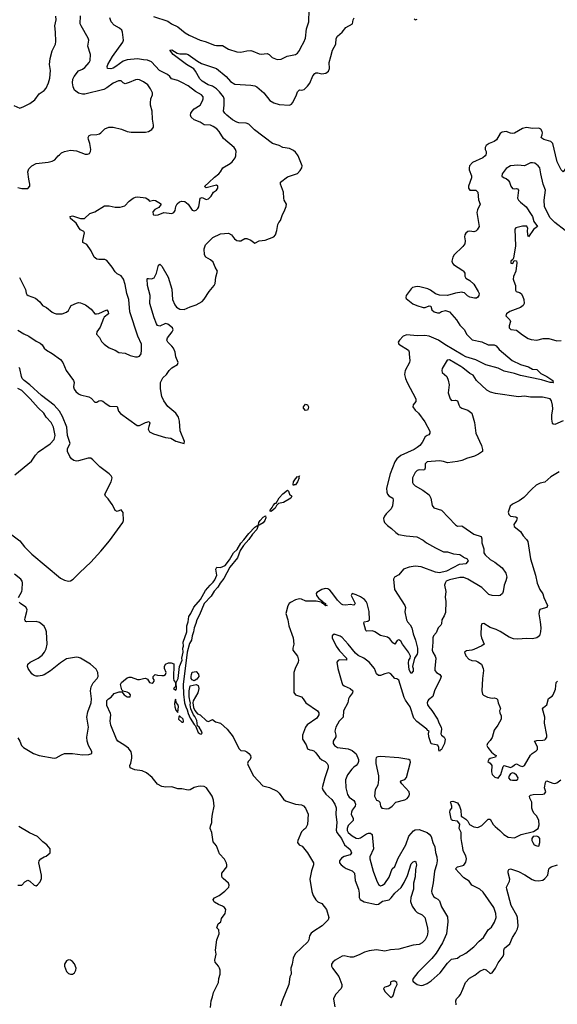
# Model space of a CAD drawing. Header units: inches. Extents: x 1384664 to 1536621, y 460766 to 646467.
# Tile 393 of 488: x 1435629 to 1440933, y 611615 to 621332. Entities that reach past the tile are written whole.
import ezdxf

# ---------------------------------------------------------------- set-up
doc = ezdxf.new("R2010")
doc.units = ezdxf.units.IN
doc.header["$MEASUREMENT"] = 0
for name, color, linetype in [('B4631', 7, 'Continuous'), ('B4632', 7, 'Continuous'), ('B4641', 7, 'Continuous'), ('B4642', 7, 'Continuous')]:
    doc.layers.add(name, color=color, linetype=linetype)

msp = doc.modelspace()

# ---------------------------------------------------------------- linework, layer by layer
at = {"layer": 'B4631', "color": 5}
for points, elevation in [([(1435610, 619674.4), (1435650, 619665.5), (1435710, 619667.3), (1435728.7, 619690), (1435729.2, 619710), (1435718, 619758), (1435709.6, 619830), (1435720.3, 619859.7), (1435747.6, 619890), (1435790, 619913.6), (1435910, 619926), (1435950, 619936), (1435976.3, 619950), (1436009.7, 619990), (1436021.2, 620000)], 760), ([(1435610, 618269.1), (1435670, 618230.2), (1435719.1, 618210), (1435790, 618158.4), (1435830, 618139.5), (1435850, 618123.8), (1435871.2, 618091.2), (1435892.2, 618072.2), (1435950, 618038.9), (1436030, 617979.3), (1436053.7, 617950), (1436087.9, 617870), (1436159.6, 617770), (1436166.9, 617750), (1436161.2, 617710), (1436165.3, 617685.3), (1436182.3, 617662.3), (1436210, 617638.5), (1436230, 617628.4), (1436311.5, 617611.5), (1436335.4, 617595.4), (1436370, 617557.3), (1436390, 617556), (1436409.4, 617570.6), (1436430, 617574.9), (1436450, 617566), (1436480.9, 617540.9), (1436518.8, 617518.8), (1436590, 617514.9), (1436603.2, 617470), (1436624, 617444), (1436787.4, 617327.4), (1436812.2, 617327.8), (1436870, 617356), (1436906.4, 617366.4), (1436914.4, 617350), (1436902, 617318), (1436897.1, 617290), (1436910, 617265.4), (1436950, 617245.4), (1437068, 617210), (1437121.1, 617201.1), (1437170, 617172.6), (1437251.6, 617148.4), (1437254.5, 617170), (1437213.7, 617273.7), (1437204.4, 617370), (1437194.2, 617410), (1437170, 617447.3), (1437090, 617515.1), (1437051.4, 617571.4), (1437032.8, 617612.8), (1437019.4, 617690), (1437019.3, 617750), (1437042.4, 617797.6), (1437078.4, 617830), (1437105.1, 617870), (1437130, 617896.4), (1437185.2, 617930), (1437191.8, 617948.2), (1437170, 618004), (1437161.2, 618050), (1437145.3, 618090), (1437130.9, 618110.9), (1437089, 618149), (1437080.2, 618170), (1437086.8, 618193.2), (1437134.5, 618250), (1437141.7, 618270), (1437135.2, 618290), (1437090, 618328), (1437066.6, 618333.4), (1437010, 618306.9), (1436990, 618313.3), (1436979.2, 618330), (1436954.6, 618390), (1436913.6, 618530), (1436916.4, 618610), (1436888.5, 618710), (1436887, 618773), (1436890, 618778), (1436900.7, 618779.3), (1436930, 618774.9), (1436954.6, 618785.5), (1436977.8, 618830), (1436999, 618910), (1437010, 618921), (1437030, 618901), (1437094.4, 618790), (1437128.8, 618671.2), (1437136.9, 618570), (1437159.5, 618519.5), (1437175.9, 618495.9), (1437210, 618474.9), (1437250, 618470.7), (1437310, 618498.4), (1437370, 618517.1), (1437430, 618551.7), (1437450, 618573.8), (1437497.4, 618650), (1437548.7, 618710), (1437557.2, 618730), (1437564.7, 618790), (1437579.1, 618850), (1437556.1, 618890), (1437537.5, 618937.6), (1437510, 618962.3), (1437466.7, 618986.8), (1437453.5, 619010), (1437448.7, 619070), (1437463.5, 619110), (1437535.9, 619184.1), (1437610, 619219.2), (1437690, 619224.2), (1437717.3, 619210), (1437748.3, 619168.2), (1437770, 619153.4), (1437790, 619148.3), (1437809.8, 619150.2), (1437850, 619174), (1437870, 619174), (1437910, 619157.6), (1437950, 619126.4), (1437990, 619150.3), (1438050, 619156.4), (1438135.1, 619190), (1438153.5, 619210), (1438167.3, 619250), (1438176.3, 619310), (1438186, 619330), (1438202.9, 619350), (1438221.3, 619410), (1438239.8, 619440.2), (1438258.9, 619490), (1438260.5, 619510), (1438238.9, 619550), (1438234, 619570), (1438231.2, 619630), (1438200.5, 619710), (1438202.9, 619730), (1438270, 619782.6), (1438370, 619814), (1438396.6, 619843.4), (1438411.7, 619870), (1438414.4, 619890), (1438376.2, 619990), (1438368.8, 620000)], 720), ([(1435626.8, 618786.8), (1435686.4, 618670), (1435693.4, 618633.4), (1435700.5, 618620.5), (1435712, 618610), (1435784.9, 618584.9), (1435826.6, 618546.6), (1435854.8, 618510), (1435891.8, 618491.8), (1435950, 618446), (1435970, 618435.8), (1435990, 618430.4), (1436049.2, 618430.8), (1436090, 618446), (1436110, 618462), (1436122, 618490), (1436138, 618510), (1436190, 618536), (1436210, 618540.7), (1436230, 618539.1), (1436277.1, 618517.1), (1436335.5, 618475.5), (1436370.7, 618430.7), (1436387.9, 618427.9), (1436410, 618432.7), (1436490, 618467.3), (1436503, 618450), (1436504.9, 618430), (1436463.5, 618396.5), (1436455.6, 618384.4), (1436423.4, 618296.6), (1436388.7, 618250), (1436387.7, 618227.7), (1436415.6, 618195.6), (1436435.9, 618155.9), (1436461, 618130), (1436510, 618094.8), (1436570, 618070.7), (1436608.5, 618048.5), (1436670, 618040.7), (1436718.8, 618018.8), (1436770, 618006), (1436790, 618004.9), (1436810, 618010.8), (1436826.8, 618033.2), (1436831.8, 618070), (1436829.6, 618130), (1436794, 618210), (1436715.8, 618450), (1436706, 618570), (1436685.1, 618630), (1436670, 618718), (1436653.6, 618770), (1436630, 618805.2), (1436590, 618822.7), (1436570, 618842.7), (1436541.5, 618890), (1436490, 618954.3), (1436470, 618966), (1436410, 618964.7), (1436390, 618969.7), (1436364.5, 618990), (1436332.6, 619050), (1436290, 619114.5), (1436252.7, 619132.7), (1436252.3, 619152.3), (1436269, 619230), (1436261.2, 619241.2), (1436230, 619259), (1436214.2, 619274.2), (1436184.4, 619324.4), (1436129.6, 619370), (1436125.2, 619390), (1436150, 619395.5), (1436230, 619370.6), (1436269.4, 619370.6), (1436320.2, 619419.8), (1436370, 619434.8), (1436466.5, 619493.5), (1436510, 619496.5), (1436570, 619483.1), (1436618.7, 619481.3), (1436664.5, 619495.5), (1436710, 619540.7), (1436749.2, 619570), (1436770, 619580.5), (1436790, 619584), (1436873.7, 619573.7), (1436897.1, 619557.1), (1436910, 619541), (1436949.2, 619550.8), (1436970, 619547.3), (1437018.8, 619518.8), (1437024.7, 619510), (1437002, 619478), (1436962, 619458), (1436942.5, 619437.5), (1436944.9, 619410), (1436950, 619405.5), (1436970, 619402.4), (1436993.7, 619406.3), (1437050, 619430.8), (1437130, 619419.5), (1437150, 619428.4), (1437161.7, 619450), (1437170.9, 619490), (1437184.1, 619515.9), (1437204, 619536), (1437230, 619542), (1437256.6, 619536.6), (1437291.9, 619511.9), (1437330, 619453.4), (1437350, 619444.9), (1437370, 619452.4), (1437387.6, 619470), (1437394.8, 619485.2), (1437410, 619572), (1437430, 619578.8), (1437470, 619558.8), (1437490, 619562.8), (1437519.3, 619590), (1437541.2, 619630), (1437571.1, 619648.9), (1437584.5, 619670), (1437582.7, 619690), (1437570, 619698.4), (1437470, 619674), (1437458, 619678), (1437454, 619690), (1437496, 619724), (1437550, 619777.6), (1437594, 619810), (1437611.6, 619830), (1437632, 619870), (1437706.1, 619913.9), (1437725.1, 619930), (1437755.6, 619970), (1437762, 619990), (1437762.4, 620000)], 740), ([(1440000, 619092.8), (1439998, 619090), (1439916.1, 619010), (1439903.9, 618990), (1439892.1, 618950), (1439897.7, 618930), (1439910, 618915.9), (1440000, 618855.8)], 720), ([(1440000, 618640.3), (1439990, 618642.9), (1439930, 618633.8), (1439850, 618609.7), (1439770, 618614), (1439730, 618627.8), (1439682.5, 618662.5), (1439655.6, 618675.6), (1439575.7, 618695.7), (1439550, 618697.8), (1439504.4, 618690), (1439490, 618676.9), (1439440.7, 618610), (1439437.3, 618590), (1439441.6, 618581.6), (1439508.9, 618528.9), (1439546, 618510), (1439610, 618492.8), (1439630, 618491.5), (1439670, 618507.3), (1439684.7, 618504.7), (1439695.8, 618470), (1439719.3, 618450), (1439750, 618438), (1439770, 618438), (1439790, 618450.7), (1439830, 618460.5), (1439870, 618450.4), (1439938, 618370), (1439970, 618317.3), (1440000, 618287.3)], 720), ([(1440000, 618022.1), (1439825.1, 618125.1), (1439761.5, 618170), (1439670, 618210.2), (1439625.1, 618214.9), (1439550, 618212.5), (1439450, 618222.9), (1439412.2, 618210), (1439374.9, 618170), (1439363.7, 618150), (1439370.6, 618130), (1439464.4, 618070), (1439472.4, 618050), (1439470.3, 618029.7), (1439479.7, 617970), (1439475.6, 617950), (1439431.3, 617870), (1439426.7, 617830), (1439435.2, 617790), (1439451.3, 617750), (1439535.8, 617590), (1439536.1, 617563.9), (1439510.8, 617530), (1439508, 617510), (1439530, 617478.8), (1439564, 617450), (1439624.9, 617364.9), (1439674, 617270), (1439676.3, 617250), (1439665.8, 617234.2), (1439650, 617229.4), (1439630, 617215.1), (1439600.2, 617159.8), (1439575.8, 617130), (1439552, 617110), (1439520.4, 617090), (1439390, 617030.6), (1439350, 616997.7), (1439329.4, 616970), (1439283.5, 616850), (1439248, 616710), (1439250.2, 616670), (1439257.4, 616650), (1439270, 616634), (1439308.9, 616608.9), (1439312.7, 616590), (1439306.7, 616533.3), (1439295.3, 616504.7), (1439244.8, 616455.2), (1439227.7, 616432.3), (1439219.3, 616410), (1439220.2, 616390), (1439229.4, 616369.4), (1439258.6, 616338.6), (1439298.4, 616310), (1439339.1, 616270), (1439366.8, 616250), (1439443.2, 616236.8), (1439547.7, 616227.7), (1439610, 616196), (1439642, 616170), (1439730, 616118.4), (1439790, 616088.7), (1439810, 616081.7), (1439850, 616079.7), (1439910, 616059.3), (1439970, 616055.3), (1440000, 616033.2)], 720), ([(1440000, 617896.5), (1439982.9, 617910), (1439870, 617976.3), (1439848.1, 617971.9), (1439798, 617890), (1439793.4, 617870), (1439798.8, 617850), (1439842, 617810), (1439855.9, 617775.9), (1439864.6, 617730), (1439856, 617650), (1439875.8, 617590), (1439890, 617572.7), (1439930, 617577.6), (1439950, 617570.6), (1439960.3, 617530), (1439970.3, 617510.3), (1439990, 617497.1), (1440000, 617494.1)], 740), ([(1435550, 616248.1), (1435630, 616187.7), (1435675, 616130), (1435750, 616057.7), (1436030, 615820.3), (1436070, 615799.5), (1436110, 615790.1), (1436130, 615793.2), (1436157.8, 615810), (1436222.4, 615877.6), (1436330, 615977.8), (1436430, 616086.2), (1436516.3, 616190), (1436646.6, 616370), (1436652, 616390), (1436649, 616470), (1436630, 616493.2), (1436590, 616477), (1436570, 616486.6), (1436544.4, 616544.4), (1436530, 616559), (1436502.5, 616602.5), (1436476, 616630), (1436469.3, 616650), (1436530.7, 616770), (1436539.8, 616810), (1436531.8, 616830), (1436510.9, 616850), (1436418.2, 616918.2), (1436350, 616989.6), (1436330, 617003.6), (1436305.1, 617005.1), (1436210, 616977.8), (1436190, 616976), (1436162.3, 616982.3), (1436139, 616999), (1436122, 617022), (1436099.8, 617070), (1436101.2, 617098.8), (1436126.8, 617150), (1436101.6, 617230), (1436095.2, 617310), (1436050, 617417.3), (1436020.6, 617470), (1435970, 617526.3), (1435843.3, 617623.3), (1435730, 617729.9), (1435671.9, 617770), (1435654.7, 617790), (1435646, 617810), (1435630, 617888.7), (1435620.8, 617900.8)], 720), ([(1435580.8, 616839.2), (1435745.1, 616974.9), (1435785.8, 617034.2), (1435813.9, 617066.1), (1435930, 617145.1), (1435969.2, 617190), (1435977.1, 617230), (1435963.1, 617310), (1435937.7, 617357.7), (1435889.5, 617410), (1435865.6, 617450), (1435810, 617502.3), (1435732.5, 617590), (1435650, 617671.6), (1435611.8, 617691.8)], 740), ([(1440000, 616985.7), (1439990, 616981.3), (1439950, 616971.1), (1439850, 616959.7), (1439810, 616971.7), (1439770, 616976.8), (1439650, 616968.8), (1439628.7, 616950), (1439628.5, 616910), (1439622.4, 616890), (1439610, 616885.6), (1439570, 616889.9), (1439550, 616882.5), (1439530, 616863.1), (1439504.2, 616810), (1439503.7, 616763.7), (1439510.2, 616750.2), (1439530.2, 616730.2), (1439605.5, 616690), (1439670, 616644), (1439686.4, 616610), (1439698.4, 616538.4), (1439714.4, 616514.4), (1439791.5, 616491.5), (1439930, 616348), (1439950, 616334), (1439990, 616337.1), (1440000, 616330.1)], 740), ([(1437510, 611582), (1437517, 611650), (1437531.3, 611688.7), (1437539.6, 611730), (1437589.2, 611830), (1437594, 611870), (1437607.2, 611912.8), (1437606, 611950), (1437600.5, 611970), (1437590, 611992.3), (1437558.4, 612030), (1437553.6, 612050), (1437567.6, 612110), (1437560.7, 612150), (1437572.7, 612250), (1437595.3, 612310), (1437594, 612350), (1437575.3, 612370), (1437588, 612410), (1437612.3, 612430), (1437620.2, 612459.8), (1437657.2, 612510), (1437661.2, 612550), (1437650, 612568.7), (1437630, 612584), (1437590, 612599), (1437550, 612624), (1437544, 612630), (1437539, 612650), (1437550, 612664.7), (1437598, 612690), (1437653.2, 612730), (1437692.7, 612770), (1437695.1, 612790), (1437689, 612810), (1437635.5, 612855.5), (1437626, 612866), (1437622, 612882), (1437624, 612910), (1437671.8, 612970), (1437674, 612990), (1437670, 613008), (1437650, 613048), (1437600.2, 613100.2), (1437570, 613178), (1437538, 613218), (1437525.2, 613310), (1437508.7, 613350), (1437510, 613374), (1437524, 613410), (1437523.2, 613443.2), (1437529.5, 613489.5), (1437548.3, 613570), (1437539.8, 613630), (1437528.9, 613670), (1437472.3, 613752.3), (1437450, 613763.5), (1437414, 613766), (1437390, 613762.6), (1437350, 613753.3), (1437310.7, 613730), (1437292, 613728), (1437230, 613739.9), (1437190, 613741), (1437130, 613760.5), (1437070, 613757.5), (1437030, 613765.2), (1436990, 613788.2), (1436934.6, 613854.6), (1436879.6, 613899.6), (1436837.5, 613917.5), (1436765.2, 613930), (1436719.5, 613950), (1436714.5, 613970), (1436725.7, 613994.3), (1436736.6, 614043.4), (1436736.4, 614070), (1436727.3, 614107.3), (1436702.7, 614142.7), (1436657, 614177), (1436597, 614210), (1436583.5, 614230), (1436528.7, 614370), (1436521, 614410), (1436528.3, 614470), (1436525.7, 614485.7), (1436490, 614562), (1436488.5, 614611.5), (1436504, 614630), (1436530, 614646), (1436559.5, 614680.5), (1436610, 614698.8), (1436638, 614698), (1436658.8, 614670), (1436688.7, 614648.7), (1436718, 614650), (1436721.2, 614670), (1436710, 614684), (1436690, 614695.1), (1436646, 614706), (1436648, 614710), (1436638, 614718), (1436632, 614732), (1436622.7, 614770), (1436633.2, 614790), (1436651.7, 614808.3), (1436690, 614836), (1436710, 614842.8), (1436730, 614842.8), (1436790, 614821), (1436810, 614818.8), (1436850, 614831.3), (1436870, 614832), (1436890, 614822), (1436910, 614792), (1436934.6, 614785.4), (1436946, 614790), (1436956.4, 614803.6), (1436956.4, 614816.4), (1436946, 614830), (1436946, 614850), (1436966, 614870), (1436990, 614862), (1437030, 614858.8), (1437050, 614861), (1437069, 614871), (1437074, 614890), (1437059, 614930), (1437059, 614950), (1437068.7, 614971.3), (1437096.4, 614983.6), (1437123.6, 614983.6), (1437150, 614974), (1437144.9, 614830), (1437150.4, 614810), (1437166.7, 614790), (1437165.5, 614750), (1437147.3, 614730), (1437170, 614716.3), (1437176.4, 614730), (1437173.3, 614790), (1437191, 614830), (1437205.4, 614950), (1437232.7, 615010), (1437228.4, 615031.6), (1437240.5, 615090), (1437238.7, 615130), (1437244.7, 615150), (1437241.7, 615190), (1437277.3, 615290), (1437276.4, 615350), (1437291.5, 615388.5), (1437297.7, 615442.3), (1437316.9, 615470), (1437346, 615534), (1437411.4, 615608.6), (1437463, 615697), (1437507.8, 615752.2), (1437539.1, 615780.9), (1437554.9, 615805.1), (1437573.3, 615850), (1437565.6, 615910), (1437572.3, 615927.7), (1437610, 615926.9), (1437654.6, 615945.4), (1437700, 616000), (1437737.8, 616070), (1437775.1, 616104.9), (1437810, 616165.5), (1437841.8, 616198.2), (1437890, 616260.3), (1437950, 616323.7), (1437970, 616338), (1437977.5, 616337.5), (1437978, 616330), (1437970, 616299.5), (1437924.2, 616255.8), (1437890, 616200.7), (1437835.8, 616144.2), (1437805.1, 616094.9), (1437777.8, 616022.2), (1437701.3, 615930), (1437642.7, 615817.3), (1437606, 615770), (1437583.1, 615730), (1437547.4, 615692.6), (1437517.8, 615642.2), (1437448.7, 615571.3), (1437402.7, 615457.3), (1437375.4, 615410), (1437366.6, 615373.4), (1437349.2, 615330), (1437344.7, 615290), (1437330.2, 615250), (1437322.8, 615210), (1437304.9, 615175.1), (1437282, 615090), (1437243.2, 614770), (1437245.4, 614674.6), (1437256, 614590), (1437266.5, 614550), (1437281.7, 614521.7), (1437290, 614485.5), (1437310, 614439.5), (1437350, 614375.5), (1437362.9, 614362.9), (1437390, 614298.7), (1437410, 614283.1), (1437418, 614282), (1437429, 614290), (1437421.6, 614310), (1437398, 614350), (1437383.9, 614363.9), (1437375.9, 614415.9), (1437356.6, 614456.6), (1437343.7, 614470), (1437317.2, 614530), (1437309.4, 614569.4), (1437315.3, 614590), (1437310, 614598), (1437301.3, 614650), (1437301.3, 614710), (1437310, 614758), (1437370, 614772), (1437390, 614762), (1437394.8, 614730), (1437386.8, 614690), (1437340.7, 614610), (1437337.3, 614590), (1437344, 614544), (1437355.9, 614515.9), (1437382, 614482), (1437411, 614470), (1437472.8, 614412.8), (1437490, 614407.3), (1437530, 614426), (1437561.3, 614401.3), (1437610, 614390.6), (1437677.3, 614330), (1437735.9, 614255.9), (1437790, 614138.8), (1437810, 614121), (1437850, 614114.8), (1437870, 614106.8), (1437890, 614090.8), (1437904.9, 614070), (1437910.4, 614050), (1437904, 614030), (1437884, 614010), (1437878, 613990), (1437884.4, 613970), (1437937.1, 613870), (1438028.2, 613770), (1438094.6, 613754.6), (1438170, 613719.1), (1438190, 613697.3), (1438230, 613638), (1438250, 613623.1), (1438350.2, 613590.2), (1438410, 613582.6), (1438430, 613572), (1438447.2, 613550), (1438473.4, 613490), (1438468.5, 613390), (1438450.2, 613349.8), (1438430, 613338), (1438410, 613318), (1438373, 613230), (1438368.7, 613210), (1438386, 613190), (1438414.6, 613174.6), (1438470, 613110.5), (1438526.4, 613010), (1438528.5, 612990), (1438507.7, 612932.3), (1438491.8, 612850), (1438510, 612726.8), (1438524, 612690), (1438550, 612645.3), (1438570, 612627.4), (1438608.9, 612608.9), (1438656.3, 612550), (1438678.8, 612470), (1438673, 612447), (1438614.8, 612390), (1438530, 612337.4), (1438504.2, 612315.8), (1438489.4, 612290.6), (1438481.8, 612250), (1438472.4, 612230), (1438347.3, 612112.7), (1438328.1, 612070), (1438318, 612010), (1438304.6, 611970), (1438306.6, 611913.4), (1438294.9, 611885.1), (1438285.7, 611810), (1438217.7, 611650), (1438203.4, 611596.6)], 680), ([(1440000, 615958.4), (1439966, 615954), (1439838.8, 615890), (1439770, 615871.7), (1439730, 615879.6), (1439588.5, 615931.5), (1439530, 615937.2), (1439471, 615930), (1439416.3, 615910), (1439370, 615854), (1439326, 615830), (1439316, 615810), (1439328, 615710), (1439429.1, 615550), (1439436, 615530), (1439430.3, 615489.7), (1439445.5, 615410), (1439455.2, 615390), (1439480.8, 615360.8), (1439499.4, 615330), (1439512.1, 615270), (1439533.4, 615210), (1439554.3, 615130), (1439554.7, 615085.3), (1439550, 615069.6), (1439523.7, 615030), (1439504.4, 614950), (1439510.2, 614930), (1439510, 614900.9), (1439490, 614880.5), (1439470, 614914), (1439465.6, 614985.6), (1439469.9, 615010.1), (1439481, 615030), (1439485.3, 615050), (1439464.4, 615090), (1439405.6, 615170), (1439390, 615199.3), (1439370, 615212.3), (1439354, 615206), (1439330, 615169.2), (1439310, 615182.7), (1439281.6, 615221.6), (1439257.5, 615237.5), (1439190, 615255.8), (1439131.6, 615291.6), (1439110, 615298.9), (1439050, 615298), (1439044.6, 615304.6), (1439023.9, 615376.1), (1439028.7, 615390), (1439064.9, 615395.1), (1439080.5, 615410), (1439076.1, 615490), (1439056.1, 615570), (1439047.1, 615590), (1439030, 615609.7), (1438990, 615636.4), (1438950, 615656.9), (1438910, 615669.3), (1438898.4, 615650), (1438937.3, 615570), (1438936.8, 615563.2), (1438925.4, 615554.6), (1438890, 615559.6), (1438845.7, 615554.3), (1438816.6, 615556.6), (1438803.5, 615563.5), (1438763.7, 615603.7), (1438710, 615680.5), (1438690, 615702), (1438670, 615714.3), (1438642, 615718), (1438610, 615707.6), (1438562, 615678), (1438554.8, 615670), (1438556.3, 615650), (1438579.9, 615619.9), (1438621, 615590), (1438622, 615582), (1438644.7, 615570), (1438642, 615562), (1438650, 615562), (1438653.7, 615553.7), (1438662, 615550), (1438650, 615546.6), (1438642, 615550), (1438639, 615559), (1438630, 615559), (1438626.2, 615566.2), (1438615.3, 615570), (1438616.4, 615576.4), (1438610, 615575.3), (1438603.2, 615583.2), (1438553.3, 615593.3), (1438451.9, 615591.9), (1438410, 615614), (1438390, 615617), (1438350, 615605.2), (1438300.9, 615579.1), (1438288.8, 615571.2), (1438273.1, 615546.9), (1438254.4, 615470), (1438272.9, 615410), (1438284.4, 615350), (1438328.5, 615230), (1438333.8, 615170), (1438324.7, 615130), (1438324.9, 615110), (1438370.2, 615050.2), (1438381.1, 615010), (1438376, 614990), (1438347.2, 614930), (1438335.2, 614890), (1438332.3, 614692.3), (1438350.3, 614670.3), (1438410, 614648.5), (1438427, 614630), (1438451.7, 614590), (1438568, 614510), (1438580.3, 614490), (1438579.5, 614470), (1438560.8, 614439.2), (1438466.2, 614373.8), (1438447.9, 614350), (1438420.3, 614270), (1438420.3, 614230), (1438455.2, 614175.2), (1438470, 614136.3), (1438490, 614125.7), (1438510, 614124.2), (1438530, 614115.3), (1438550, 614097.3), (1438586.1, 614046.1), (1438610, 614026.5), (1438642.4, 614010), (1438662, 613990), (1438671.2, 613971.2), (1438671.9, 613950), (1438638.9, 613850), (1438613.9, 613750), (1438620.9, 613730), (1438650, 613686.9), (1438710, 613636.1), (1438736.8, 613590), (1438752.4, 613552.4), (1438748.6, 613490), (1438757.9, 613410), (1438751.9, 613331.9), (1438759.4, 613310), (1438802.7, 613250), (1438834.6, 613190), (1438890, 613140.8), (1438902.9, 613110), (1438888.8, 613090), (1438830, 613073.3), (1438803.2, 613056.8), (1438785.5, 613030), (1438785.5, 613010), (1438799.7, 612990), (1438830, 612966.7), (1438850, 612953.5), (1438910, 612931.6), (1438932.1, 612910), (1438937.6, 612837.6), (1438972.2, 612750), (1438977.4, 612710), (1438976.6, 612670), (1438988, 612648), (1439026.9, 612626.9), (1439150, 612599.3), (1439170, 612604.3), (1439210, 612631.6), (1439274, 612646), (1439294.7, 612665.3), (1439330, 612713), (1439391.4, 612768.6), (1439421.8, 612818.2), (1439454, 612886), (1439490, 612999.3), (1439510, 613019.1), (1439530, 613026), (1439536.7, 613016.7), (1439543.1, 612990), (1439534.9, 612945.1), (1439532.3, 612872.3), (1439513.1, 612810), (1439515.8, 612750), (1439488.1, 612670), (1439484.5, 612630), (1439502.2, 612582.2), (1439530, 612540.7), (1439550, 612522), (1439598.7, 612498.7), (1439624.8, 612470), (1439653.8, 612370), (1439655.5, 612330), (1439650.2, 612290), (1439630, 612251), (1439600, 612220), (1439570, 612204), (1439510, 612199.2), (1439370, 612160.2), (1439288.9, 612151.1), (1439230, 612138), (1439150, 612152.6), (1439076.1, 612143.9), (1439030.7, 612130), (1438978.3, 612101.7), (1438920.5, 612079.5), (1438890, 612080.3), (1438830, 612092.5), (1438810, 612090.8), (1438740.4, 612050), (1438717.6, 612030), (1438705.3, 612010), (1438705.3, 611990), (1438714.9, 611970), (1438776.9, 611890), (1438805.8, 611810), (1438806, 611790), (1438799.1, 611770), (1438745, 611710), (1438726.6, 611670), (1438726.8, 611646.8), (1438738.4, 611590)], 720), ([(1435618.3, 615630), (1435648.3, 615690), (1435652.1, 615710), (1435655.1, 615775.1), (1435651.9, 615791.9), (1435640.7, 615810), (1435578.9, 615858.9)], 720), ([(1440000, 615828.4), (1439970, 615828.4), (1439870, 615803.5), (1439838, 615790), (1439825.5, 615770), (1439819.3, 615750), (1439834.9, 615690), (1439826.6, 615633.4), (1439834.9, 615590), (1439830, 615482), (1439818.3, 615450), (1439792.7, 615410), (1439789, 615371), (1439782.7, 615357.2), (1439756.4, 615330), (1439739.5, 615280.5), (1439710.2, 615249.8), (1439704.7, 615230), (1439706, 615190), (1439699.2, 615110), (1439703.6, 615090), (1439728.9, 615048.9), (1439735.4, 615030), (1439724.3, 614930), (1439726.2, 614910), (1439741.3, 614890), (1439774.8, 614870), (1439786.4, 614850), (1439781.1, 614830), (1439723.1, 614710), (1439706.1, 614653.9), (1439661.3, 614618.7), (1439654.4, 614610), (1439649.2, 614590), (1439654, 614570), (1439666, 614550), (1439695, 614515), (1439750.2, 614430), (1439767.3, 614387.3), (1439788.9, 614350), (1439790.3, 614329.7), (1439783.5, 614283.5), (1439790.7, 614270.7), (1439818, 614250), (1439826, 614230), (1439819.1, 614190), (1439810, 614168.7), (1439790, 614128.7), (1439778, 614122), (1439770, 614108), (1439764, 614124), (1439764, 614150), (1439753.2, 614173.2), (1439690, 614186), (1439664.9, 614255.1), (1439661.2, 614290), (1439669, 614310), (1439656.1, 614316.1), (1439644.5, 614330), (1439545.6, 614405.6), (1439518, 614438), (1439482.9, 614550), (1439435.6, 614615.6), (1439422, 614642), (1439370, 614812.7), (1439350, 614827.3), (1439330, 614831.6), (1439290, 614874.7), (1439270, 614884.7), (1439230, 614877.6), (1439190, 614860.7), (1439170, 614859.5), (1439150, 614877.2), (1439128.2, 614930), (1439077.4, 614990), (1439023.7, 615030), (1438970, 615057.4), (1438941.5, 615081.5), (1438869.6, 615170), (1438810, 615234), (1438790, 615247), (1438730, 615269), (1438711, 615250), (1438710.8, 615230), (1438750, 615150.7), (1438784.2, 615104.2), (1438854.8, 615030), (1438854, 615010), (1438785.5, 615014.5), (1438770, 615009), (1438759.1, 614990), (1438768.9, 614928.9), (1438806.4, 614790), (1438814.9, 614770), (1438830, 614756.4), (1438890, 614732.2), (1438916.3, 614710), (1438913, 614690), (1438881.6, 614650), (1438872.7, 614630), (1438866, 614590), (1438823, 614510), (1438820.4, 614450), (1438779.5, 614410), (1438747, 614350), (1438738.7, 614310), (1438748.5, 614270), (1438746.9, 614253.1), (1438723.1, 614210), (1438723.1, 614190), (1438734.9, 614170), (1438764, 614150), (1438870, 614135.8), (1438910, 614119.7), (1438950, 614086), (1438971.5, 614030), (1438971.5, 614010), (1438963.9, 613990), (1438950, 613971.1), (1438924.4, 613955.6), (1438904.4, 613935.6), (1438862.2, 613877.8), (1438843.1, 613830), (1438846.2, 613750), (1438864.2, 613684.2), (1438880, 613660), (1438924.4, 613624.4), (1438935.2, 613610), (1438941.5, 613590), (1438937.7, 613570), (1438909.5, 613530.5), (1438901, 613510), (1438900.6, 613490), (1438920.2, 613450), (1438918, 613430), (1438870, 613380.4), (1438858.7, 613350), (1438859.7, 613330), (1438871.2, 613310), (1438910, 613276.1), (1438950, 613254.2), (1438970, 613252.2), (1438990, 613257), (1439050, 613297.8), (1439070, 613303.6), (1439090, 613303.8), (1439105.5, 613290), (1439120.9, 613150), (1439084.5, 613070), (1439084, 613050), (1439116.9, 612930), (1439150, 612841), (1439170, 612797.3), (1439190, 612784.4), (1439210, 612788.9), (1439230, 612808.2), (1439272.6, 612870), (1439305.1, 612950), (1439330, 612976), (1439362.5, 613057.5), (1439439.8, 613190), (1439466.7, 613273.3), (1439512.9, 613327.1), (1439530, 613337.2), (1439570, 613339.8), (1439650, 613308.8), (1439670, 613292.6), (1439687.4, 613270), (1439706.3, 613210), (1439725.4, 613170), (1439730, 613112), (1439744.6, 613070), (1439747.4, 613030), (1439742, 612990), (1439722.2, 612930), (1439707.7, 612812.3), (1439691.6, 612730), (1439696, 612710), (1439716.5, 612676.5), (1439730, 612664.2), (1439753.1, 612653.1), (1439770, 612634.9), (1439790, 612578), (1439850, 612478), (1439854.4, 612430), (1439839.8, 612310), (1439800, 612220), (1439739.6, 612120.4), (1439694.4, 612065.6), (1439555.6, 611930), (1439510.6, 611870), (1439504, 611850), (1439510, 611838), (1439550.6, 611810.6), (1439590, 611798.8), (1439610, 611802), (1439650, 611818.4), (1439690, 611845.7), (1439775.9, 611924.1), (1439850, 612022), (1439890, 612061), (1439950, 612070.8), (1439971.2, 612088.8), (1440000, 612103.7)], 740), ([(1435610, 614246), (1435630, 614211.3), (1435646, 614170), (1435666.8, 614150), (1435764.9, 614090), (1435821, 614070), (1435970, 614043.7), (1435990, 614046.7), (1436042, 614078), (1436071, 614089), (1436150, 614089), (1436250, 614076.9), (1436310, 614080.4), (1436342, 614090), (1436340.9, 614110), (1436307.3, 614167.3), (1436295.3, 614210), (1436291.7, 614250), (1436307.4, 614350), (1436289.9, 614450), (1436299.8, 614500.2), (1436333.9, 614590), (1436336.4, 614630), (1436326.5, 614710), (1436332.6, 614747.4), (1436353.6, 614786.4), (1436392.8, 614830), (1436402.3, 614850), (1436401.1, 614890), (1436383.6, 614923.6), (1436326.3, 614970), (1436230, 615029.7), (1436210, 615038.3), (1436190, 615039.7), (1436090, 615025.1), (1436030, 614985.7), (1435933.2, 614906.8), (1435870, 614866.1), (1435850, 614858.5), (1435810, 614852.7), (1435790, 614853.2), (1435764.1, 614864.1), (1435750, 614876.8), (1435711.7, 614930), (1435706.3, 614950), (1435709.8, 614970), (1435731.6, 614990), (1435810.4, 615029.6), (1435850, 615061), (1435875, 615090), (1435890, 615124.4), (1435898.8, 615170), (1435892.1, 615290), (1435887.7, 615310), (1435870, 615345.1), (1435823.9, 615383.9), (1435790, 615393.5), (1435698, 615390), (1435690, 615392), (1435682.2, 615402.2), (1435678.9, 615410), (1435681.5, 615430), (1435699.8, 615490), (1435701, 615510), (1435690, 615532.6), (1435636.2, 615570), (1435623.7, 615583.7)], 720), ([(1440000, 613159.4), (1439989.6, 613210.4), (1439984.2, 613250), (1439986, 613310), (1439966, 613350), (1439972.5, 613392.5), (1439950, 613422), (1439898, 613430), (1439890, 613434), (1439884.9, 613444.9), (1439872.3, 613510), (1439877.2, 613530), (1439892.3, 613550), (1439893.2, 613570), (1439884, 613604), (1439878, 613610), (1439884, 613616), (1439902, 613618), (1439950, 613604), (1439968.2, 613570), (1439981.6, 613530), (1439986, 613470), (1440000, 613460.8)], 740), ([(1435610, 612791), (1435650, 612792), (1435678, 612822), (1435710, 612841), (1435730, 612831.3), (1435770, 612791.3), (1435790, 612784.7), (1435804.7, 612795.3), (1435830, 612822), (1435844.7, 612855.3), (1435842.7, 612890), (1435819, 613010), (1435822, 613030), (1435838, 613050), (1435870, 613071.3), (1435890, 613078), (1435928, 613110), (1435928, 613150), (1435895.3, 613190), (1435858, 613218), (1435805.2, 613270), (1435726.4, 613306.4), (1435621.2, 613370)], 720), ([(1440000, 612873.5), (1439929.2, 612950), (1439948.7, 612970), (1440000, 612985.5)], 740), ([(1439934.8, 611610), (1439930.8, 611650), (1439939.8, 611670), (1439966.2, 611693.8), (1439976.5, 611710), (1440000, 611764.9)], 720)]:
    msp.add_lwpolyline(points, dxfattribs=dict(at, elevation=elevation))
for points, elevation in [([(1438450, 617473.6), (1438430, 617499.3), (1438427.5, 617512.5), (1438450, 617537.3), (1438470, 617530.4), (1438477.6, 617510), (1438476.1, 617490), (1438470, 617478.4)], 680), ([(1438330, 616735.3), (1438326.2, 616746.2), (1438331.5, 616770), (1438350, 616802), (1438370, 616824.9), (1438378, 616822), (1438390, 616831), (1438382, 616818), (1438384.9, 616810), (1438371.2, 616770), (1438350, 616743), (1438338, 616742)], 680), ([(1438110, 616478), (1438100.1, 616480.1), (1438099.5, 616490), (1438121.1, 616518.9), (1438130, 616538.7), (1438150, 616559.6), (1438158.4, 616561.6), (1438187.8, 616612.2), (1438226.4, 616653.6), (1438270, 616687.7), (1438279.5, 616679.5), (1438292.4, 616650), (1438312.7, 616630), (1438305.5, 616610), (1438230, 616568.7), (1438181.6, 616558.4), (1438163.2, 616536.8), (1438150.2, 616509.8)], 680), ([(1437983.2, 616343.2), (1437983.7, 616350), (1437988.8, 616370), (1438000.7, 616390), (1438030, 616421.3), (1438054, 616434), (1438056.1, 616416.1), (1438049, 616390), (1438032.3, 616367.7), (1437990, 616343.7)], 680), ([(1437350, 614808), (1437330, 614818), (1437322, 614830), (1437319.3, 614850), (1437322.7, 614870), (1437330, 614891.3), (1437370, 614898), (1437394.4, 614874.4), (1437396, 614850), (1437376.9, 614823.1)], 680), ([(1437170, 614626), (1437162, 614618), (1437156.9, 614583.1), (1437159.1, 614550), (1437170, 614518), (1437190, 614496), (1437194.7, 614554.7), (1437190, 614574.5), (1437172.7, 614592.7)], 680), ([(1437210, 614459.5), (1437202.4, 614457.6), (1437197.3, 614450), (1437195.5, 614430), (1437230, 614398), (1437242, 614398), (1437246, 614410), (1437241, 614430)], 680), ([(1439190, 614058.8), (1439162.4, 614057.6), (1439147.4, 614050), (1439141.6, 614030), (1439143.8, 613990), (1439169, 613871), (1439170.2, 613829.8), (1439162.3, 613777.7), (1439136.3, 613730), (1439130.5, 613670), (1439150, 613630.8), (1439170, 613622.8), (1439182.8, 613610), (1439188.6, 613568.6), (1439202.8, 613550), (1439250, 613542.4), (1439270, 613548.2), (1439305.2, 613570), (1439341.2, 613610), (1439430, 613632.7), (1439452.7, 613647.3), (1439470, 613671.3), (1439475.6, 613690), (1439471.5, 613710), (1439397.6, 613790), (1439385.1, 613810), (1439390, 613818.8), (1439430, 613833.4), (1439446.2, 613853.8), (1439485.6, 614005.6), (1439480.2, 614020.2), (1439469.5, 614029.5), (1439370, 614048)], 760), ([(1436110, 612052.7), (1436090, 612044), (1436070.8, 612010), (1436070.8, 611990), (1436090, 611938), (1436110, 611918), (1436130, 611911.3), (1436150, 611912), (1436170, 611924.7), (1436184, 611950), (1436185.2, 611970), (1436170, 612014), (1436150, 612037.2), (1436130, 612049.2)], 720), ([(1439310, 611844), (1439290, 611835.3), (1439286, 611830), (1439286, 611810), (1439279.1, 611800.9), (1439267.3, 611792.7), (1439230, 611784.5), (1439218.4, 611770), (1439230, 611742.4), (1439290, 611682), (1439310, 611695.8), (1439318.2, 611710), (1439334.3, 611770), (1439352.6, 611810), (1439349, 611830), (1439330, 611842.7)], 740)]:
    msp.add_lwpolyline(points, close=True, dxfattribs=dict(at, elevation=elevation))
at = {"layer": 'B4632', "color": 5}
for points, elevation in [([(1435570, 620485.5), (1435630, 620458.8), (1435670, 620474), (1435730, 620504), (1435779.3, 620540.7), (1435820.8, 620599.2), (1435870, 620634.8), (1435890, 620658), (1435914.5, 620710), (1435924.5, 620755.5), (1435932.8, 620830), (1435924.4, 620890), (1435929.7, 620950), (1435950, 621026), (1435980.5, 621090), (1435984.6, 621115.4), (1435981.7, 621210), (1435974.3, 621270), (1435987.3, 621330), (1435985.4, 621365.4)], 780), ([(1436021.2, 620000), (1436041.9, 620018.1), (1436070, 620030.3), (1436130, 620045.5), (1436190, 620037.1), (1436274.2, 620005.8), (1436296.6, 620003.4), (1436318, 620010), (1436329, 620030), (1436329.2, 620050), (1436319.3, 620110), (1436307, 620150), (1436305.1, 620170), (1436314, 620190), (1436330, 620196.4), (1436390, 620198), (1436415.1, 620204.9), (1436430, 620214), (1436470, 620254), (1436509.6, 620270.4), (1436527.7, 620272.3), (1436550, 620271.8), (1436632.4, 620252.4), (1436690.3, 620230.3), (1436730, 620223.7), (1436870, 620222.4), (1436899, 620230), (1436933.2, 620250), (1436949.3, 620270), (1436949.4, 620290), (1436938.4, 620350), (1436936.9, 620430), (1436919.6, 620490), (1436918.4, 620510), (1436922.7, 620550), (1436939, 620590), (1436939, 620610), (1436919.3, 620650), (1436892, 620690), (1436850, 620720.5), (1436810, 620737.7), (1436790, 620742.3), (1436770, 620739.8), (1436710, 620710.9), (1436670, 620697.6), (1436650, 620709.3), (1436630, 620729.3), (1436602, 620730), (1436550, 620707), (1436490, 620658.4), (1436457.3, 620642.7), (1436270, 620596.8), (1436250, 620595.6), (1436210, 620606.2), (1436170, 620636.2), (1436155.3, 620670), (1436148.4, 620710), (1436153.7, 620746.3), (1436165.4, 620770), (1436210, 620827.3), (1436250, 620842.8), (1436270, 620858.8), (1436315.6, 620910), (1436325.6, 620930), (1436326.9, 620990), (1436301.1, 621070), (1436309.6, 621130), (1436304.2, 621150), (1436234.4, 621270), (1436227, 621290), (1436229.1, 621370)], 760), ([(1437762.4, 620000), (1437763.7, 620030), (1437759.3, 620050), (1437746, 620070), (1437641.1, 620161.1), (1437597.4, 620230), (1437575, 620255), (1437538.4, 620278.4), (1437510, 620289.8), (1437450, 620294), (1437410, 620319.7), (1437350, 620344.4), (1437321, 620370), (1437314, 620390), (1437318.3, 620410), (1437329.7, 620430), (1437350, 620451.7), (1437407.8, 620490), (1437430.8, 620530), (1437438.7, 620550), (1437438.5, 620570), (1437423.1, 620590), (1437362.7, 620622.7), (1437290, 620678.3), (1437230, 620713.7), (1437190, 620732.2), (1437127, 620747), (1437111.6, 620770), (1437085.6, 620790), (1437009.5, 620829.5), (1436930, 620915.8), (1436890, 620933.2), (1436850, 620934.8), (1436790, 620946.4), (1436690, 620935.5), (1436650, 620923.4), (1436578.9, 620870), (1436550, 620854.7), (1436527.7, 620847.7), (1436496, 620850), (1436492.4, 620870), (1436499.8, 620890), (1436544.5, 620970), (1436647.8, 621110), (1436653, 621130), (1436642.3, 621210), (1436635.8, 621230), (1436615.1, 621250), (1436559.4, 621279.4), (1436531, 621310), (1436517.7, 621350)], 740), ([(1436950, 621363.1), (1437090, 621316.5), (1437127.2, 621290), (1437190, 621263.2), (1437262.9, 621202.9), (1437299.6, 621179.6), (1437410, 621130.4), (1437457.8, 621117.8), (1437550, 621080.9), (1437570, 621076.9), (1437630, 621077), (1437690, 621041.7), (1437770, 621014.3), (1437810, 621012.9), (1437870, 621026.4), (1437908, 621028), (1437930, 621023), (1437990, 620995.3), (1438010, 620992), (1438070, 620999.3), (1438088.6, 620988.6), (1438118.4, 620958.4), (1438170, 620940.5), (1438210, 620943.8), (1438268.2, 620971.8), (1438350, 620990.3), (1438370, 621001.5), (1438390, 621026.7), (1438401.7, 621058.3), (1438433.9, 621110), (1438450.3, 621150), (1438458.8, 621241.2), (1438482.1, 621310), (1438486.2, 621430)], 740), ([(1438368.8, 620000), (1438350, 620025.3), (1438330, 620041.2), (1438290, 620062.3), (1438224, 620070), (1438190, 620091.5), (1438122.9, 620110), (1437946.4, 620246.4), (1437890, 620300.3), (1437862, 620310), (1437790, 620313.8), (1437770, 620319.8), (1437730, 620342.5), (1437671.2, 620390), (1437651.3, 620410), (1437641.1, 620430), (1437647, 620490), (1437645.1, 620550), (1437638, 620570), (1437600.5, 620620.5), (1437570, 620648.9), (1437530, 620675.3), (1437489.4, 620690), (1437430, 620724), (1437406.2, 620750), (1437364.4, 620824.4), (1437346.5, 620846.5), (1437273.6, 620890), (1437141.6, 620990), (1437108.7, 621030), (1437130, 621033.4), (1437182.8, 621002.8), (1437210, 620994.4), (1437270, 620994.2), (1437290, 620988.9), (1437382.9, 620922.9), (1437421.1, 620901.1), (1437570, 620850.2), (1437666, 620770), (1437710, 620723.1), (1437750, 620697.1), (1437910, 620686.7), (1437950, 620678.5), (1437968, 620670), (1438036, 620610), (1438095.7, 620535.7), (1438135.3, 620510), (1438190, 620493.7), (1438291.7, 620488.3), (1438310, 620497), (1438319.2, 620510), (1438357.7, 620582.3), (1438370, 620621), (1438390, 620638.8), (1438410, 620637.3), (1438436.2, 620643.8), (1438470, 620674.8), (1438490, 620706), (1438521.3, 620778.7), (1438540.1, 620799.9), (1438550, 620807.3), (1438570, 620808), (1438610, 620798.4), (1438630, 620799.5), (1438650, 620804.9), (1438675.1, 620824.9), (1438684.2, 620850), (1438682.9, 620910), (1438697.6, 620970), (1438715.1, 621030), (1438749.3, 621090), (1438752.5, 621147.5), (1438764, 621170), (1438810, 621210.7), (1438845.2, 621254.8), (1438914, 621290), (1438919.6, 621330), (1438928.7, 621351.3)], 720), ([(1439519.8, 621339.8), (1439530, 621331.3), (1439550, 621338)], 720)]:
    msp.add_lwpolyline(points, dxfattribs=dict(at, elevation=elevation))
at = {"layer": 'B4641', "color": 5}
for points, elevation in [([(1440226.4, 620000), (1440222.4, 619990), (1440197.1, 619970), (1440096.9, 619923.1), (1440068.2, 619890), (1440062.4, 619870), (1440063.2, 619850), (1440086.5, 619790), (1440087.6, 619770), (1440057.1, 619690), (1440056.3, 619670), (1440070, 619650.8), (1440130, 619648.2), (1440148.8, 619628.8), (1440154.4, 619554.4), (1440170.6, 619510), (1440144.7, 619455.3), (1440140.2, 619430), (1440162.6, 619290), (1440143.2, 619256.8), (1440130, 619243.6), (1440110, 619237.7), (1440070, 619245.6), (1440050, 619241.1), (1440030, 619225.8), (1440020.8, 619210), (1440017.5, 619190), (1440024.3, 619150), (1440019.8, 619120.2), (1440000, 619092.8)], 720), ([(1441185.8, 620000), (1441208.9, 619870), (1441200.4, 619799.6), (1441190, 619774), (1441170, 619784), (1441158.2, 619798.2), (1441050, 619883.6), (1441030, 619886.6), (1440990, 619829), (1440970, 619849.5), (1440931.4, 619930), (1440915.6, 620000)], 720), ([(1441010, 619251.7), (1440909.1, 619329.1), (1440861, 619381), (1440806.6, 619490), (1440802.4, 619550), (1440815.6, 619650), (1440794.7, 619710), (1440769.6, 619810), (1440759.6, 619870), (1440746, 619890), (1440710, 619915.6), (1440690, 619920.5), (1440670, 619918.5), (1440610, 619891.1), (1440544.2, 619895.8), (1440470, 619888.3), (1440430, 619864.7), (1440389, 619810), (1440386.4, 619786.4), (1440410, 619770.6), (1440430, 619763.8), (1440450, 619748), (1440463.1, 619730), (1440474.4, 619690), (1440490, 619664.9), (1440510, 619661.6), (1440530, 619665.5), (1440541.4, 619661.4), (1440550, 619651.3), (1440540.2, 619570), (1440551.8, 619550), (1440570, 619531.8), (1440625.3, 619485.3), (1440676.3, 619410), (1440687.7, 619390), (1440702, 619342), (1440738, 619290), (1440698, 619262), (1440650, 619188), (1440641.2, 619210), (1440639.3, 619250), (1440644, 619270), (1440634, 619294), (1440590, 619295.1), (1440523.4, 619276.6), (1440514.4, 619265.6), (1440519.5, 619100.5), (1440499.8, 618980.2), (1440494, 618966), (1440474, 618950), (1440474, 618930), (1440494, 618926), (1440506, 618954), (1440530.9, 618950.9), (1440533.7, 618933.7), (1440524.4, 618850), (1440502.2, 618797.8), (1440499, 618770), (1440502.7, 618750), (1440520.3, 618710), (1440521.6, 618661.6), (1440528.5, 618648.5), (1440561.1, 618641.1), (1440575.5, 618630), (1440590, 618606.8), (1440602.6, 618570), (1440606, 618530), (1440594.9, 618510), (1440570, 618492.3), (1440466.4, 618453.6), (1440430.6, 618430), (1440424, 618410), (1440465.5, 618370), (1440470, 618352), (1440457.4, 618310), (1440457, 618290), (1440474.9, 618274.9), (1440530, 618267.7), (1440590, 618220.4), (1440645.1, 618185.1), (1440674.9, 618174.9), (1440730, 618170.3), (1440794.9, 618185.1), (1440850, 618184.3), (1440930, 618164.3), (1440970, 618164.9)], 740), ([(1440000, 618855.8), (1440008.7, 618850), (1440020.4, 618830), (1440021.6, 618801.6), (1440030, 618781), (1440070, 618759.3), (1440110, 618722), (1440153.7, 618650), (1440161.3, 618630), (1440158.4, 618610), (1440150, 618593.2), (1440134.7, 618585.3), (1440115.5, 618584.5), (1440070, 618593.3), (1440047.4, 618607.4), (1440016.1, 618636.1), (1440000, 618640.3)], 720), ([(1440000, 618287.3), (1440017.3, 618270), (1440037.3, 618230), (1440093.9, 618173.9), (1440190, 618153.5), (1440250, 618122), (1440310, 618123.1), (1440330, 618114.9), (1440358.8, 618078.8), (1440489.2, 617969.2), (1440570, 617928.6), (1440650, 617904.9), (1440690, 617882.4), (1440730, 617879.5), (1440770, 617839.7), (1440830, 617810.9), (1440888.2, 617770), (1440891.9, 617751.9), (1440896, 617750), (1440862, 617750), (1440776.9, 617776.9), (1440570, 617819), (1440510, 617839.7), (1440410, 617863.7), (1440350, 617891.6), (1440227, 617927), (1440130, 617974.3), (1440030, 618004.4), (1440000, 618022.1)], 720), ([(1440990, 617372.1), (1440910, 617337), (1440898.6, 617338.6), (1440890, 617341.2), (1440885.1, 617350), (1440878.5, 617390), (1440878.8, 617430), (1440889, 617490), (1440886.2, 617526.2), (1440876.4, 617570), (1440862.7, 617590), (1440787.4, 617607.4), (1440670, 617606.2), (1440610, 617616), (1440549.1, 617610.9), (1440322.7, 617642.7), (1440274.9, 617654.9), (1440236.3, 617676.3), (1440135.1, 617770), (1440103.6, 617823.6), (1440070, 617841.3), (1440000, 617896.5)], 740), ([(1440000, 617494.1), (1440050, 617479.3), (1440090.5, 617450), (1440115.6, 617355.6), (1440130.4, 617250), (1440185.3, 617130), (1440196.3, 617090), (1440196, 617070), (1440156.9, 617043.1), (1440116.1, 617023.9), (1440037.7, 617002.3), (1440000, 616985.7)], 740), ([(1440950.6, 616870), (1440870, 616821.6), (1440811.4, 616768.6), (1440763.6, 616756.4), (1440723.4, 616736.6), (1440680.4, 616699.6), (1440603.7, 616616.3), (1440558, 616582), (1440491, 616550), (1440466.8, 616530), (1440447.5, 616472.5), (1440454, 616450), (1440472.5, 616432.5), (1440525.2, 616425.2), (1440536.4, 616416.4), (1440530.3, 616390), (1440505.7, 616350), (1440506.4, 616330), (1440570, 616280.7), (1440596.9, 616236.9), (1440630, 616203), (1440641.2, 616181.2), (1440670.2, 616010.2), (1440719.6, 615850), (1440734, 615770), (1440759.3, 615710), (1440790, 615664.7), (1440800.5, 615630), (1440837.6, 615550), (1440830.7, 615530), (1440770, 615515.1), (1440762, 615510), (1440752.7, 615490), (1440750.5, 615469.5), (1440765.3, 615390), (1440770.4, 615330), (1440766.7, 615290), (1440756.4, 615250), (1440730, 615231.3), (1440690, 615221.1), (1440630, 615225.6), (1440542.3, 615217.7), (1440501.5, 615221.5), (1440458.9, 615238.9), (1440370, 615294.7), (1440330, 615314.7), (1440270, 615332.3), (1440206.8, 615373.2), (1440190, 615368), (1440181, 615350), (1440179.1, 615260.9), (1440184.9, 615230), (1440210.3, 615169.7), (1440187.4, 615152.6), (1440110, 615116.2), (1440090, 615109.7), (1440036.1, 615103.9), (1440016.3, 615090), (1440030, 615054.8), (1440060.7, 615020.7), (1440088.5, 615008.5), (1440130, 615003.1), (1440150, 614995.8), (1440184.9, 614970), (1440203, 614930), (1440206, 614910), (1440194.9, 614830), (1440188.2, 614710), (1440196.3, 614676.3), (1440204.5, 614664.5), (1440244.9, 614644.9), (1440290, 614635.5), (1440310, 614638), (1440333.4, 614633.4), (1440343.5, 614623.5), (1440350.7, 614590), (1440366.8, 614550), (1440371.3, 614530), (1440362.8, 614510), (1440366.8, 614490), (1440380.7, 614460.7), (1440378.4, 614430), (1440346, 614370), (1440310, 614319), (1440290, 614249.3), (1440270, 614218), (1440243, 614190), (1440237.1, 614170), (1440246.4, 614150), (1440284.6, 614104.6), (1440316.2, 614076.2), (1440330.7, 614070), (1440324.7, 614055.3), (1440270, 614041.2), (1440256, 614030), (1440246.8, 614010), (1440270, 613994.8), (1440287.7, 613970), (1440284.6, 613910), (1440290, 613882.8), (1440317.3, 613857.3), (1440350, 613847.7), (1440375.8, 613884.2), (1440398.6, 613961.4), (1440409.6, 613970.4), (1440470, 613952.7), (1440490, 613960.5), (1440510, 613979.3), (1440530, 613988.2), (1440566.7, 613966.7), (1440590, 613960.9), (1440608.7, 613971.3), (1440668.1, 614071.9), (1440684.7, 614090), (1440724.3, 614115.7), (1440736.2, 614130), (1440737, 614157), (1440709.8, 614210.3), (1440730, 614218.9), (1440790, 614220.3), (1440810, 614224.9), (1440818, 614230), (1440829.6, 614250), (1440831.3, 614271.3), (1440807.8, 614390), (1440811.2, 614450), (1440788.2, 614531.8), (1440795.6, 614544.4), (1440830.9, 614569.1), (1440847.7, 614632.3), (1440883.3, 614656.7), (1440892.2, 614667.8), (1440914.1, 614725.9), (1440921.3, 614790), (1440936.3, 614803.7)], 760), ([(1440000, 616330.1), (1440110, 616253.6), (1440180.4, 616230), (1440188.9, 616210), (1440188.7, 616170), (1440208.8, 616110), (1440207.7, 616070), (1440222, 616050), (1440270, 616003), (1440317.7, 615977.7), (1440390, 615921), (1440425.8, 615870), (1440434.3, 615830), (1440426.1, 615793.9), (1440408, 615750), (1440399.6, 615690), (1440392.6, 615670), (1440370.5, 615649.5), (1440350, 615645.7), (1440289.9, 615649.9), (1440259, 615659), (1440190, 615726.9), (1440051.6, 615811.6), (1440010, 615828.4), (1440000, 615828.4)], 740), ([(1440000, 616033.2), (1440007.6, 616027.6), (1440045.4, 616010), (1440053.3, 615990), (1440030, 615962.4), (1440000, 615958.4)], 720), ([(1440000, 613460.8), (1440030, 613441), (1440050, 613421), (1440067.9, 613387.9), (1440110, 613367.7), (1440150, 613360.5), (1440190, 613380.3), (1440250, 613442), (1440270, 613442.8), (1440302, 613390), (1440319.1, 613370), (1440367.7, 613330), (1440404.9, 613290), (1440450, 613264.9), (1440510, 613257.3), (1440577, 613290), (1440698.3, 613321.7), (1440745.1, 613350), (1440755.6, 613384.4), (1440752.4, 613430), (1440729.7, 613470), (1440702.4, 613502.4), (1440688.7, 613530), (1440682.7, 613550), (1440680.3, 613610), (1440662.2, 613650), (1440659.3, 613670), (1440670, 613679.3), (1440694.2, 613685.8), (1440790, 613688), (1440807.5, 613692.5), (1440819.8, 613710), (1440808.4, 613750), (1440816, 613804), (1440822, 613818), (1440830, 613821), (1440835.2, 613815.2), (1440890, 613796.5), (1440910, 613794), (1440930, 613799.6), (1440968.2, 613830)], 740), ([(1440000, 612985.5), (1440010, 612988.5), (1440030, 613016.3), (1440036.8, 613050), (1440030, 613079.3), (1440006, 613130), (1440000, 613159.4)], 740), ([(1440000, 611764.9), (1440027.9, 611830), (1440068.2, 611871.8), (1440119.1, 611900.9), (1440170, 611942), (1440210, 611962), (1440230, 611955.5), (1440270, 611918), (1440290, 611925.5), (1440322.4, 611970), (1440350, 612024), (1440398.7, 612090), (1440405.1, 612110), (1440405.7, 612150), (1440412, 612168), (1440464.2, 612210), (1440490, 612272.7), (1440521.4, 612318.6), (1440541.8, 612358.2), (1440547.7, 612390), (1440541.2, 612470), (1440535.3, 612490), (1440477, 612590), (1440436.1, 612750), (1440433.3, 612770), (1440437, 612783), (1440462.4, 612830), (1440463.6, 612850), (1440449.4, 612910.6), (1440449.3, 612930.7), (1440454.6, 612945.4), (1440470, 612950.7), (1440550, 612924.9), (1440612.7, 612892.7), (1440685.5, 612845.5), (1440710, 612836.5), (1440748.3, 612831.7), (1440790, 612841.3), (1440810, 612855.5), (1440839.5, 612890), (1440849.6, 612950), (1440859.1, 612960.9), (1440873.2, 612970), (1440934, 612990)], 720), ([(1440000, 612103.7), (1440030, 612119.3), (1440110, 612182.6), (1440162.4, 612237.6), (1440205.8, 612274.2), (1440249.8, 612350.2), (1440285.3, 612374.7), (1440313.6, 612426.4), (1440328.5, 612470), (1440327.1, 612510), (1440305.6, 612570), (1440201, 612721), (1440170, 612749.3), (1440089.4, 612789.4), (1440064, 612830), (1440010, 612862.7), (1440000, 612873.5)], 740)]:
    msp.add_lwpolyline(points, dxfattribs=dict(at, elevation=elevation))
for points, elevation in [([(1440490, 613898.4), (1440470, 613889.3), (1440457.1, 613870), (1440453, 613850), (1440467.3, 613830), (1440490, 613825.5), (1440530, 613827.7), (1440542.7, 613837.3), (1440546.6, 613850), (1440530, 613877.6), (1440510, 613893.6)], 760), ([(1440730, 613272.7), (1440694, 613270), (1440682, 613250), (1440682, 613230), (1440691.3, 613210), (1440706, 613190), (1440730, 613179.1), (1440750, 613176), (1440760.9, 613210), (1440761.2, 613250), (1440750, 613264)], 740)]:
    msp.add_lwpolyline(points, close=True, dxfattribs=dict(at, elevation=elevation))
at = {"layer": 'B4642', "color": 5, "elevation": 720}
msp.add_lwpolyline([(1440915.6, 620000), (1440890.6, 620110.6), (1440869.9, 620129.9), (1440799, 620150), (1440781.7, 620161.7), (1440775.1, 620170), (1440784.4, 620195.6), (1440785.8, 620214.2), (1440783.5, 620230), (1440770, 620252.3), (1440750, 620261.1), (1440690, 620258.7), (1440630, 620266.6), (1440590, 620256.9), (1440510, 620212.8), (1440490, 620209.7), (1440470, 620212.8), (1440430, 620228.3), (1440390, 620222.7), (1440370, 620207.8), (1440332.3, 620147.7), (1440310, 620131.1), (1440262, 620110), (1440232.7, 620090), (1440220.4, 620070), (1440221.6, 620050), (1440230.4, 620030), (1440230.4, 620010), (1440226.4, 620000)], dxfattribs=at)

doc.saveas('drawing.dxf')
